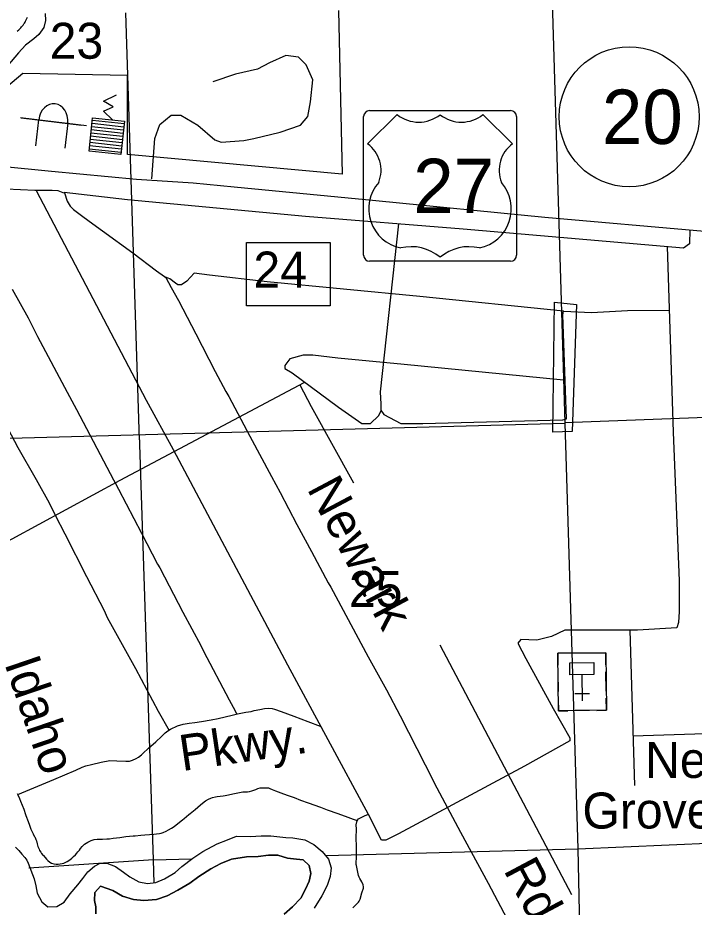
# Model space of a CAD drawing. Extents: x 2480962 to 2688785, y 277103 to 599240.
# Drawn here: x 2512816 to 2521274, y 340981 to 352103 of the extents above; entities that cross this region are included whole.
import ezdxf

# ---------------------------------------------------------------- set-up
doc = ezdxf.new("R2010")
doc.units = 0
for name, color, linetype in [('Culture', 7, 'Continuous'), ('Culture Text', 7, 'Continuous'), ('Lakes and Ponds', 7, 'Continuous'), ('Level 31', 7, 'Continuous'), ('Local Roads Improved', 7, 'Continuous'), ('Local Roads Paved', 7, 'Continuous'), ('Narrow River Creek and Branch and Slough', 7, 'Continuous'), ('Planning Number US Highways', 7, 'Continuous'), ('Roadshields US Highways', 7, 'Continuous'), ('Section Lines', 7, 'Continuous'), ('Section Numbers', 7, 'Continuous'), ('State Park', 7, 'Continuous'), ('Township and Range lines', 7, 'Continuous'), ('Uninventoried Roads and Features', 7, 'Continuous'), ('US Routes Highway Center Lines', 7, 'Continuous')]:
    doc.layers.add(name, color=color, linetype=linetype)

msp = doc.modelspace()

# ---------------------------------------------------------------- linework, layer by layer
at = {"layer": 'Culture'}
for p, q in [((2513889.453, 351060.402), (2514048.464, 351138.85)), ((2514007.053, 350987.759), (2513889.453, 351060.402)), ((2513886.146, 350933.51), (2514007.053, 350987.759)), ((2513886.146, 350933.51), (2513999.71, 350824.986)), ((2513677.204, 350752.044), (2512849.695, 350850.791)), ((2512859.401, 350850.454), (2513610.649, 350760.053)), ((2513043.25, 350502.955), (2513078.392, 350826.682)), ((2513440.205, 350787.405), (2513406.096, 350473.201)), ((2513744.028, 350783.828), (2514141.939, 350741.08)), ((2513748.3, 350823.599), (2514146.212, 350780.852)), ((2513677.204, 350752.044), (2513677.204, 350752.044)), ((2513735.482, 350704.284), (2514133.393, 350661.536)), ((2513739.755, 350744.056), (2514137.666, 350701.308)), ((2513722.664, 350584.968), (2514120.575, 350542.221)), ((2513726.937, 350624.74), (2514124.848, 350581.992)), ((2513731.209, 350664.512), (2514129.121, 350621.764)), ((2513709.846, 350465.652), (2514107.758, 350422.905)), ((2513714.119, 350505.424), (2514112.03, 350462.677)), ((2513718.391, 350545.196), (2514116.303, 350502.449)), ((2520167.896, 344163.068), (2519567.929, 344156.78)), ((2519567.929, 344156.78), (2519569.501, 344006.788)), ((2520169.468, 344013.076), (2520167.896, 344163.068)), ((2519570.445, 343916.793), (2519572.96, 343676.806)), ((2519870.742, 343889.939), (2519874.196, 343560.414)), ((2520172.927, 343683.094), (2520170.412, 343923.081)), ((2519573.903, 343586.811), (2519575.475, 343436.82)), ((2519963.253, 343650.895), (2519783.263, 343649.009)), ((2520175.442, 343443.108), (2520173.87, 343593.099)), ((2519965.453, 343440.908), (2519785.463, 343439.021)), ((2520055.448, 343441.851), (2520175.442, 343443.108)), ((2519575.475, 343436.82), (2519695.468, 343438.078))]:
    msp.add_line(p, q, dxfattribs=at)
for points in [[(2513706.711, 350436.475), (2513751.434, 350852.778), (2514149.346, 350810.031), (2514104.623, 350393.727)], [(2520175.442, 343443.108), (2519575.475, 343436.82), (2519567.929, 344156.78), (2520167.896, 344163.068)], [(2520020.734, 343891.511), (2519720.751, 343888.367), (2519719.179, 344038.358), (2520019.162, 344041.502)]]:
    msp.add_lwpolyline(points, close=True, dxfattribs=at)
msp.add_ellipse((2513259.298, 350807.043), major_axis=(-23.905, -220.215), ratio=0.821498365, start_param=1.570796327, end_param=4.71238898, dxfattribs=at)
at = {"layer": 'Lakes and Ponds'}
for points in [[(2513158.618, 352154.377), (2513163.431, 352068.265), (2513140.239, 351979.881), (2513078.975, 351895.138), (2513015.445, 351838.424), (2512912.087, 351759.287), (2512822.874, 351666.26), (2512731.809, 351557.187), (2512674.379, 351490.513), (2512594.723, 351445.666), (2512524.83, 351426.96), (2512454.673, 351436.305), (2512390.711, 351425.671), (2512353.13, 351377.222), (2512323.781, 351304.808), (2512277.075, 351239.634)], [(2512806.796, 351933.981), (2512828.18, 351952.144), (2512840.105, 351962.969), (2512852.5, 351975.178), (2512864.264, 351987.96), (2512871.759, 351996.779), (2512881.321, 352008.888), (2512893.306, 352025.612), (2512899.765, 352035.442), (2512906.8, 352046.904), (2512914.39, 352060.273), (2512922.478, 352075.877), (2512930.962, 352094.081), (2512938.079, 352111.375)], [(2512946.153, 341530.885), (2513022.045, 341337.259), (2513042.891, 341249.298), (2513059.791, 341155.288), (2513114.836, 341049.622), (2513191.525, 340984.238), (2513303.567, 340991.328), (2513395.16, 341044.303), (2513472.25, 341149.236), (2513565.298, 341260.333), (2513630.603, 341341.107), (2513693.906, 341421.863), (2513775.319, 341492.775), (2513845.024, 341531.515), (2513929.099, 341532.323), (2514037.609, 341489.286), (2514138.375, 341418.123), (2514216.991, 341360.772), (2514327.672, 341299.723), (2514435.993, 341276.721), (2514543.976, 341289.782), (2514651.638, 341336.901), (2514785.042, 341414.325), (2514868.42, 341489.262), (2515003.561, 341594.752), (2515130.922, 341676.124), (2515310.196, 341772.021), (2515437.82, 341825.343), (2515549.524, 341868.495), (2515725.717, 341866.182), (2515857.778, 341873.463), (2515979.905, 341872.635), (2516166.258, 341854.39), (2516256.413, 341847.242), (2516404.77, 341824.625), (2516517.454, 341763.595), (2516622.374, 341676.443), (2516701.328, 341583.03), (2516732.409, 341471.124), (2516721.415, 341362.819), (2516686.419, 341252.281), (2516619.563, 341123.403), (2516520.925, 340968.172)], [(2512789.465, 341730.517), (2512830.564, 341688.062), (2512868.612, 341645.981), (2512905.439, 341602.625), (2512927.928, 341568.058), (2512946.153, 341530.885)], [(2516147.271, 340892.446), (2516252.499, 340985.627), (2516353.591, 341092.793), (2516412.59, 341205.567), (2516457.69, 341306.184), (2516480.807, 341402.582), (2516459.848, 341502.564), (2516385.105, 341573.977), (2516298.934, 341583.167), (2516188.704, 341596.132), (2516068.24, 341633.043), (2515952.138, 341631.927), (2515820.152, 341616.632), (2515676.082, 341609.236), (2515490.161, 341581.4), (2515356.532, 341528.019), (2515229.021, 341462.675), (2515077.79, 341365.044), (2514966.463, 341281.824), (2514815.157, 341192.207), (2514683.68, 341122.818), (2514549.994, 341075.447), (2514393.95, 341063.928), (2514263.703, 341076.701), (2514125.186, 341117.446), (2514002.381, 341190.4), (2513849.718, 341245.035), (2513780.41, 341164.221), (2513775.326, 341065.993), (2513792.095, 340986.008), (2513790.921, 340897.835)]]:
    msp.add_lwpolyline(points, dxfattribs=at)
at = {"layer": 'Level 31'}
for points in [[(2515677.531, 349293.616), (2516723.56, 349293.616), (2516723.56, 348499.409), (2515677.531, 348499.409)], [(2519526.458, 348546.453), (2519803.012, 348518.088), (2519746.283, 346929.675), (2519505.185, 346922.584)]]:
    msp.add_lwpolyline(points, close=True, dxfattribs=at)
at = {"layer": 'Local Roads Improved'}
for p, q in [((2520468.28, 344446.869), (2520527.169, 342503.549)), ((2518093.221, 344262.16), (2519737.807, 341141.824))]:
    msp.add_line(p, q, dxfattribs=at)
for points in [[(2520934.048, 349241.384), (2521009.41, 346920.555), (2521085.865, 345062.716), (2521085.865, 344680.445), (2521078.219, 344542.827), (2521055.283, 344474.018), (2520565.976, 344443.436), (2519816.724, 344443.436), (2519656.17, 344443.436), (2519487.97, 344366.982), (2519304.48, 344321.11), (2519105.699, 344328.755), (2519067.472, 344282.882), (2519166.863, 344091.747), (2519510.907, 343464.822), (2519717.333, 343097.841), (2519717.333, 343059.614), (2519151.572, 342746.152), (2517576.614, 341897.509), (2517416.06, 341821.055), (2517362.542, 341821.055), (2517202.608, 342140.753), (2516192.791, 344007.647), (2514763.097, 346698.837), (2514426.698, 347318.117), (2513049.15, 349939.246)], [(2521221.238, 349450.572), (2521215.837, 349275.346), (2521139.383, 349221.828), (2518387.029, 349458.836), (2516414.509, 349619.39), (2514189.69, 349825.817), (2513394.565, 349917.562)], [(2517576.614, 349527.645), (2517347.251, 347425.153), (2517354.896, 347272.244), (2517354.896, 347195.79), (2517393.123, 347142.272), (2517607.195, 347027.591), (2517882.431, 347027.591), (2519633.234, 347073.463), (2519679.106, 347088.754), (2519633.234, 348388.477), (2519640.879, 348434.349), (2517844.204, 348617.839), (2515932.847, 348801.33), (2515214.177, 348885.429), (2515023.041, 348908.366), (2514931.296, 348808.975), (2514862.487, 348763.103), (2514816.615, 348763.103), (2514786.033, 348786.039), (2514717.224, 348839.557), (2514656.061, 348862.493)], [(2512745.554, 348708.395), (2512945.309, 348350.214), (2513064.129, 348116.018), (2513434.365, 347422.041), (2513551.463, 347203.343), (2514012.966, 346323.387), (2514031.908, 346287.224), (2514073.237, 346209.733), (2514362.538, 345658.684), (2514564.015, 345271.228), (2514591.567, 345224.733), (2514880.868, 344671.962), (2515103.009, 344251.788), (2515139.172, 344181.185), (2515459.469, 343575.031), (2515535.238, 343437.269), (2515549.015, 343397.662)], [(2510692.813, 348637.666), (2511063.259, 348537.117), (2511436.351, 348394.23), (2511621.574, 348304.265), (2511669.202, 348288.389), (2511944.391, 348201.069), (2512029.064, 348156.086), (2512084.631, 348105.812), (2512161.366, 347957.633), (2512399.51, 347518.39), (2512608.547, 347124.13), (2512814.939, 346729.87), (2513045.144, 346327.671), (2513206.553, 346036.606), (2513283.288, 345883.136), (2513405.006, 345647.638), (2513674.903, 345115.784), (2513894.524, 344689.771), (2513934.215, 344605.097), (2514286.138, 343964.755), (2514571.911, 343430.255), (2514706.859, 343189.465)], [(2519643.87, 348432.686), (2519987.914, 348417.395), (2520438.995, 348440.332), (2520964.158, 348447.429)], [(2519640.879, 347570.416), (2517645.423, 347769.197), (2516819.716, 347845.651), (2516506.254, 347883.878), (2516383.927, 347883.878), (2516215.728, 347838.006), (2516154.564, 347753.906), (2516154.564, 347715.679), (2516246.309, 347662.161), (2516827.362, 347234.017), (2517117.888, 347027.591), (2517117.888, 347027.591), (2517224.924, 347027.591), (2517324.315, 347126.981), (2517362.542, 347195.79)], [(2516391.573, 347539.834), (2514090.299, 346316.566), (2512400.66, 345399.115), (2512285.978, 345383.824), (2512248.447, 345387.984), (2511796.945, 345608.903), (2510841.267, 346052.338), (2510435.785, 346224.821), (2509969.414, 346431.247), (2509923.541, 346477.12)], [(2516342.357, 347514.527), (2516482.787, 347240.05), (2517012.59, 346288.958)], [(2512816.638, 342389.471), (2513268.59, 342578.287), (2513542.774, 342694.79), (2513621.113, 342731.95), (2513666.308, 342750.028), (2513736.611, 342766.098), (2513858.136, 342793.215), (2513966.605, 342813.302), (2514054.986, 342811.293), (2514167.472, 342808.28), (2514214.676, 342808.28), (2514251.836, 342818.323), (2514296.027, 342839.414), (2514326.157, 342856.488), (2514364.322, 342885.614), (2514381.396, 342901.683), (2514450.695, 342968.974), (2514540.081, 343048.317), (2514612.393, 343114.603), (2514660.602, 343159.798), (2514693.745, 343187.92), (2514724.879, 343208.006), (2514814.265, 343250.188), (2514883.565, 343269.271), (2514957.886, 343282.327), (2515028.189, 343290.362), (2515111.549, 343303.418), (2515235.083, 343323.505), (2515319.447, 343340.579), (2515498.219, 343381.757), (2515561.492, 343398.83), (2515666.948, 343417.913), (2515733.234, 343429.965), (2515773.407, 343441.013), (2515843.711, 343455.073), (2515899.954, 343466.121), (2515955.192, 343468.13), (2515998.379, 343464.112), (2516027.505, 343458.086), (2516107.852, 343428.96), (2516269.55, 343367.696), (2516443.3, 343302.414), (2516597.968, 343244.162), (2516608.012, 343239.141)], [(2520505.085, 343121.878), (2521410.496, 343151.322), (2521756.465, 343166.045)], [(2512810.069, 342404.184), (2512816.713, 342385.425), (2512835.472, 342341.653), (2512850.714, 342305.697), (2512889.797, 342206.818), (2512913.246, 342141.16), (2512928.879, 342096.215), (2512931.224, 342085.663), (2512960.536, 342007.498), (2512980.468, 341957.864), (2512991.802, 341932.851), (2513009.779, 341897.286), (2513022.677, 341871.101), (2513028.539, 341860.549), (2513037.919, 341839.054), (2513042.218, 341828.892), (2513048.08, 341809.742), (2513057.851, 341775.349), (2513067.621, 341741.348), (2513074.265, 341722.979), (2513081.3, 341705.783), (2513089.507, 341690.15), (2513102.795, 341668.264), (2513114.129, 341653.022), (2513130.935, 341632.308), (2513136.406, 341627.227), (2513175.489, 341581.501), (2513193.466, 341563.132), (2513218.088, 341543.982), (2513239.584, 341531.475), (2513265.378, 341522.486), (2513295.081, 341520.532), (2513322.829, 341519.751), (2513345.106, 341522.096), (2513371.291, 341526.786), (2513392.005, 341533.43), (2513418.581, 341545.154), (2513431.478, 341551.798), (2513465.48, 341574.075), (2513490.492, 341594.398), (2513512.769, 341615.112), (2513536.219, 341637.389), (2513554.978, 341657.711), (2513568.266, 341672.563), (2513587.026, 341696.012), (2513599.532, 341715.553), (2513619.464, 341739.394), (2513637.051, 341757.371), (2513649.948, 341767.533), (2513670.662, 341781.993), (2513691.766, 341793.718), (2513707.399, 341802.316), (2513717.17, 341807.397), (2513733.585, 341814.822), (2513746.091, 341820.685), (2513769.931, 341825.766), (2513806.669, 341830.455), (2513874.672, 341833.582), (2513927.824, 341836.318), (2513952.055, 341837.099), (2513961.435, 341837.099), (2514010.679, 341844.134), (2514090.407, 341853.514), (2514167.399, 341863.285), (2514256.897, 341871.492), (2514282.692, 341873.837), (2514356.557, 341880.872), (2514406.583, 341884.389), (2514462.861, 341888.297), (2514516.795, 341893.769), (2514550.797, 341898.068), (2514589.879, 341903.539), (2514609.811, 341907.448), (2514633.26, 341915.655), (2514670.779, 341933.242), (2514700.873, 341947.702), (2514737.61, 341970.37), (2514771.221, 341990.302), (2514815.384, 342026.649), (2514875.571, 342074.72), (2514895.894, 342091.916), (2514924.815, 342115.366), (2514954.517, 342139.988), (2514969.76, 342152.494), (2515031.9, 342202.91), (2515102.64, 342262.706), (2515146.021, 342297.88), (2515162.826, 342309.605), (2515200.345, 342330.319), (2515230.048, 342343.998), (2515252.716, 342352.596), (2515288.281, 342362.757), (2515307.822, 342366.665), (2515346.513, 342370.183), (2515384.032, 342373.309), (2515410.999, 342377.608), (2515448.909, 342386.207), (2515505.969, 342398.322), (2515568.11, 342412.392), (2515609.928, 342420.99), (2515629.86, 342422.162), (2515644.712, 342422.162), (2515666.989, 342422.944), (2515688.484, 342423.726), (2515713.497, 342427.634), (2515740.464, 342434.278), (2515768.212, 342442.876), (2515792.834, 342452.647), (2515818.237, 342463.59), (2515844.813, 342471.797), (2515864.745, 342474.533), (2515899.529, 342474.533), (2515950.336, 342472.969), (2515967.923, 342467.107), (2515998.407, 342453.819), (2516037.099, 342437.404), (2516104.711, 342411.61), (2516182.876, 342383.471), (2516270.029, 342351.423), (2516352.493, 342321.33), (2516447.854, 342286.937), (2516599.885, 342231.831), (2516685.866, 342199.784), (2516819.137, 342151.322), (2516941.855, 342106.377), (2517007.514, 342082.927), (2517058.711, 342064.168), (2517062.229, 342062.995)], [(2517004.538, 340974.745), (2517047.544, 341015.934), (2517076.013, 341044.402), (2517085.099, 341058.334), (2517097.819, 341082.563), (2517118.413, 341158.883), (2517139.008, 341217.638), (2517140.219, 341235.204), (2517134.768, 341260.644), (2517119.019, 341296.987), (2517092.973, 341339.387), (2517084.493, 341356.347), (2517076.619, 341375.73), (2517066.321, 341418.131), (2517050.573, 341503.537), (2517048.756, 341513.834), (2517049.361, 341624.681), (2517049.361, 341737.95), (2517048.756, 341850.008), (2517049.361, 341956.614), (2517047.544, 342010.523), (2517054.813, 342047.472), (2517065.716, 342069.884), (2517075.407, 342084.421), (2517152.939, 342123.793), (2517200.791, 342145.599)]]:
    msp.add_lwpolyline(points, dxfattribs=at)
at = {"layer": 'Local Roads Paved'}
for points in [[(2514492.989, 350087.906), (2514528.419, 350592.784), (2514590.422, 350769.934), (2514732.142, 350885.081), (2514856.147, 350885.081), (2515068.727, 350761.076), (2515281.307, 350575.069), (2515361.025, 350548.496), (2515644.465, 350566.211), (2515768.47, 350592.784), (2516096.198, 350672.501), (2516353.066, 350761.076), (2516441.641, 350867.366), (2516477.071, 351053.374), (2516503.643, 351327.957), (2516423.926, 351513.964), (2516326.493, 351611.397), (2516167.058, 351629.112), (2515963.335, 351540.537), (2515812.758, 351460.819), (2515538.175, 351398.817), (2515254.735, 351301.384)], [(2512668.986, 349963.142), (2513029.599, 349945.763), (2513246.836, 349945.763), (2513318.524, 349941.418), (2513377.178, 349919.695), (2513401.074, 349913.178), (2513431.487, 349811.076), (2513470.59, 349748.078), (2513514.037, 349706.803), (2513631.345, 349617.736), (2513755.17, 349526.496), (2513874.65, 349437.429), (2514252.642, 349161.538), (2514552.429, 348939.957), (2514650.185, 348866.096), (2514667.564, 348853.062), (2514734.908, 348731.41), (2514826.147, 348568.482), (2515043.384, 348149.215), (2515284.517, 347677.811), (2515419.203, 347427.989), (2515453.961, 347364.99), (2515718.99, 346869.691), (2515988.364, 346365.701), (2516094.81, 346168.016), (2516303.357, 345768.3), (2516488.008, 345429.411), (2516696.555, 345038.385), (2516729.141, 344981.903), (2517196.2, 344112.956), (2517426.471, 343698.034), (2517598.088, 343372.179), (2517910.909, 342761.744), (2518056.457, 342472.819), (2518349.727, 341918.865), (2518697.306, 341280.189), (2519201.295, 340328.692)]]:
    msp.add_lwpolyline(points, dxfattribs=at)
at = {"layer": 'Narrow River Creek and Branch and Slough'}
for points in [[(2513158.618, 352154.377), (2513163.431, 352068.265), (2513140.239, 351979.881), (2513078.975, 351895.138), (2513015.445, 351838.424), (2512912.087, 351759.287), (2512822.874, 351666.26), (2512731.809, 351557.187), (2512674.379, 351490.513), (2512594.723, 351445.666), (2512524.83, 351426.96), (2512454.673, 351436.305), (2512390.711, 351425.671), (2512353.13, 351377.222), (2512323.781, 351304.808), (2512277.075, 351239.634)], [(2513790.921, 340897.835), (2513792.095, 340986.008), (2513775.326, 341065.993), (2513780.41, 341164.221), (2513849.718, 341245.035), (2514002.381, 341190.4), (2514125.186, 341117.446), (2514263.703, 341076.701), (2514393.95, 341063.928), (2514549.994, 341075.447), (2514683.68, 341122.818), (2514815.157, 341192.207), (2514966.463, 341281.824), (2515077.79, 341365.044), (2515229.021, 341462.675), (2515356.532, 341528.019), (2515490.161, 341581.4), (2515676.082, 341609.236), (2515820.152, 341616.632), (2515952.138, 341631.927), (2516068.24, 341633.043), (2516188.704, 341596.132), (2516298.934, 341583.167), (2516385.105, 341573.977), (2516459.848, 341502.564), (2516480.807, 341402.582), (2516457.69, 341306.184), (2516412.59, 341205.567), (2516353.591, 341092.793), (2516252.499, 340985.627), (2516147.271, 340892.446)]]:
    msp.add_lwpolyline(points, dxfattribs=at)
at = {"layer": 'Planning Number US Highways'}
msp.add_circle((2520460.641, 350864.618), 875, dxfattribs=at)
at = {"layer": 'Roadshields US Highways'}
for p, q in [((2517560.22, 350892.207), (2517190.619, 350526.143)), ((2517215.619, 350942.208), (2518977.091, 350942.208)), ((2517560.221, 350892.208), (2517560.22, 350892.207)), ((2519002.091, 350526.143), (2518632.489, 350892.207)), ((2517140.619, 349133.832), (2517140.619, 350867.208)), ((2518096.259, 350890.589), (2518096.451, 350890.589)), ((2519052.091, 350867.208), (2519052.091, 349133.832)), ((2518977.091, 349058.832), (2517215.619, 349058.832))]:
    msp.add_line(p, q, dxfattribs=at)
for centre, radius, start, end in [((2517215.619, 350867.208), 75, 90, 180), ((2517829.352, 351228.036), 430.363, 231.2915306, 308.3625611), ((2518363.358, 351228.036), 430.363, 231.6374389, 308.7084694), ((2518977.091, 350867.208), 75, 0, 90), ((2516949.242, 350196.101), 408.888, 338.3056083, 53.8199), ((2519243.468, 350196.101), 408.888, 126.1801, 201.6943917), ((2517706.238, 349714.657), 501.276, 138.7830861, 258.2378111), ((2518486.472, 349714.657), 501.276, 281.7621889, 41.2169139), ((2517736.953, 348681.876), 558.087, 49.9101278, 103.7765444), ((2518455.756, 348681.876), 558.087, 76.2234556, 130.0898722), ((2517215.619, 349133.832), 75, 180, 270), ((2518977.091, 349133.832), 75, 270, 0)]:
    msp.add_arc(centre, radius, start, end, dxfattribs=at)
at = {"layer": 'Section Lines'}
for p, q in [((2514339.311, 346824.287), (2514167.492, 352166.084)), ((2524910.296, 347232.253), (2519655, 347037.313)), ((2509785.355, 346765.728), (2519655.06, 347035.296)), ((2514511.293, 341571.985), (2514337.193, 346890.051)), ((2514339.346, 346824.288), (2514339.311, 346824.287)), ((2519817.177, 341711.177), (2525100.227, 341937.109)), ((2516668.749, 341628.582), (2519817.177, 341711.177)), ((2514511.294, 341571.985), (2512952.471, 341470.711)), ((2514511.293, 341571.985), (2514989.392, 341584.527)), ((2514520.628, 341283.15), (2514511.294, 341571.985))]:
    msp.add_line(p, q, dxfattribs=at)
at = {"layer": 'State Park'}
msp.add_lwpolyline([(2516824.113, 352195.467), (2516873.41, 350148.206), (2514186.703, 350394.864), (2514186.703, 351381.496), (2512880.323, 351406.161), (2512584.539, 351159.503), (2512436.647, 350493.527), (2510637.293, 351060.84), (2510242.914, 351110.172), (2510316.86, 352195.467)], dxfattribs=at)
at = {"layer": 'Township and Range lines'}
for p, q in [((2519497.415, 352301.497), (2519655, 347037.313)), ((2519655.06, 347035.296), (2519817.164, 341711.242)), ((2519817.164, 341711.242), (2520039.01, 331314.466))]:
    msp.add_line(p, q, dxfattribs=at)
at = {"layer": 'US Routes Highway Center Lines'}
msp.add_lwpolyline([(2509471.985, 350782.899), (2510179.164, 350804.329), (2510593.471, 350768.613), (2510900.63, 350704.324), (2511372.083, 350554.316), (2511593.523, 350482.884), (2511743.531, 350447.168), (2511886.396, 350390.022), (2512264.987, 350290.017), (2512607.862, 350247.157), (2513236.466, 350182.868), (2514300.807, 350082.863), (2515007.986, 350040.004), (2515522.298, 349990.001), (2517293.819, 349818.564), (2519408.214, 349611.41), (2521401.175, 349432.829)], dxfattribs=at)

# ---------------------------------------------------------------- texts
at = {"layer": 'Culture Text'}
for s, p in [('New', (2520660.694, 342597.025)), ('Grove Ch.', (2519876.234, 341963.919))]:
    msp.add_text(s, height=450, rotation=0.0672139, dxfattribs=at).set_placement(p)
at = {"layer": 'Planning Number US Highways'}
msp.add_text('20', height=680, dxfattribs=at).set_placement((2520119.387, 350524.621))
at = {"layer": 'Roadshields US Highways'}
msp.add_text('27', height=679.999, dxfattribs=at).set_placement((2517760.344, 349659.714))
at = {"layer": 'Section Numbers'}
for s, rotation, p in [('23', 0.0671972, (2513215.152, 351590.055)), ('24', 0.0672389, (2515762.705, 348728.95)), ('25', 0.0672083, (2516956.86, 344734.705))]:
    msp.add_text(s, height=450, rotation=rotation, dxfattribs=at).set_placement(p)
at = {"layer": 'Uninventoried Roads and Features'}
for s, rotation, p in [('Newark', 297.9927694, (2516425.306, 346215.679)), ('Idaho', 288.8538139, (2512644.701, 344030.966)), ('Pkwy.', 8.3946056, (2514870.91, 342681.658)), ('Rd.', 297.9927972, (2518883.675, 341446.205))]:
    msp.add_text(s, height=450, rotation=rotation, dxfattribs=at).set_placement(p)

doc.saveas('drawing.dxf')
